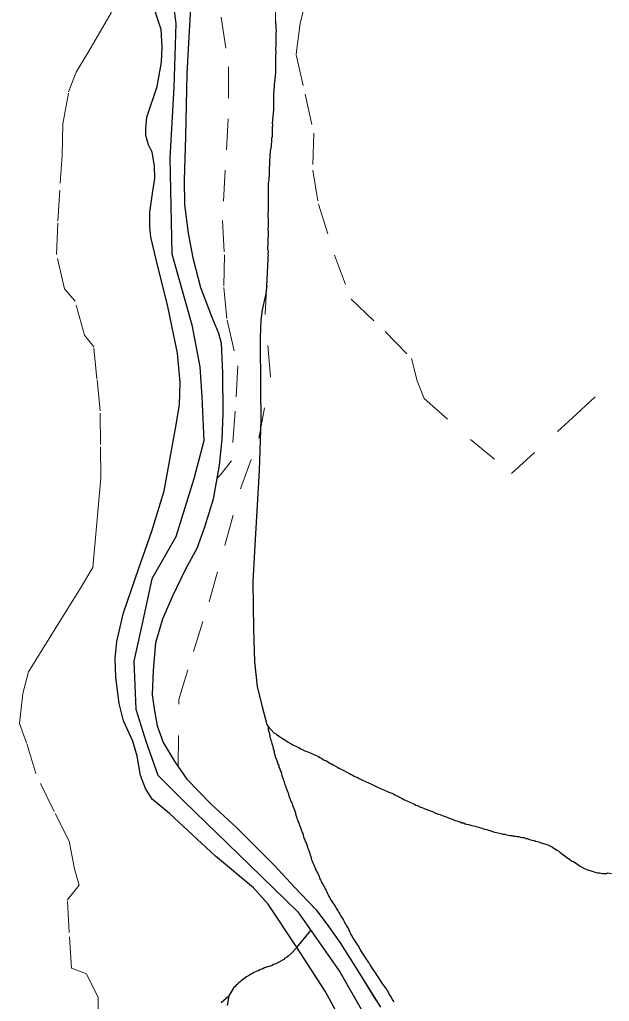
# Model space of a CAD drawing. Extents: x 785.9 to 812.4, y 7674.9 to 7703.1.
# Drawn here: x 793.63 to 795.521, y 7683.222 to 7686.368 of the extents above; entities that cross this region are included whole.
import ezdxf

# ---------------------------------------------------------------- set-up
doc = ezdxf.new("R2010")
doc.units = 0
doc.header["$LTSCALE"] = 0.04
doc.linetypes.add('SHORT_DASHED', pattern=[2.7, 1.5, -1.2])
for name, color, linetype, lineweight in [('2', 7, 'Continuous', 25), ('21', 7, 'SHORT_DASHED', 13), ('55', 7, 'Continuous', 25), ('7', 7, 'Continuous', 25)]:
    doc.layers.add(name, color=color, linetype=linetype, lineweight=lineweight)

msp = doc.modelspace()

# ---------------------------------------------------------------- linework, layer by layer
at = {"layer": '2'}
for points in [[(794.0124, 7684.6109), (794.0544, 7684.7294), (794.0932, 7684.8587), (794.1298, 7685.058), (794.1427, 7685.1335), (794.1449, 7685.2057), (794.1362, 7685.2994), (794.105, 7685.4492), (794.0684, 7685.6), (794.0511, 7685.6712), (794.0479, 7685.7046), (794.0479, 7685.7509), (794.0576, 7685.8188), (794.0641, 7685.8587), (794.063, 7685.8996), (794.0555, 7685.9438), (794.0436, 7685.9675), (794.035, 7685.9966), (794.035, 7686.0192), (794.0383, 7686.0558), (794.0706, 7686.1539), (794.0846, 7686.2315), (794.0867, 7686.28), (794.0835, 7686.3371), (794.0522, 7686.4351)], [(794.1781, 7686.4053), (794.1727, 7686.3127), (794.1662, 7686.1941), (794.1619, 7685.9937), (794.1576, 7685.8536), (794.1587, 7685.776), (794.1706, 7685.6844), (794.1857, 7685.6047)], [(794.1857, 7685.6047), (794.2105, 7685.5098), (794.246, 7685.415), (794.2676, 7685.3633), (794.2762, 7685.331), (794.2805, 7685.2351), (794.2815, 7685.1058), (794.2783, 7685.0239), (794.2697, 7684.9409), (794.2503, 7684.8321), (794.2233, 7684.7416), (794.1985, 7684.6737), (794.1619, 7684.6069), (794.1188, 7684.5185), (794.0887, 7684.4474), (794.0661, 7684.3709), (794.0585, 7684.2825), (794.0553, 7684.2049), (794.0618, 7684.1597), (794.0714, 7684.1058), (794.0908, 7684.0519), (794.1275, 7683.9894), (794.1663, 7683.9344), (794.2427, 7683.8558), (794.3279, 7683.7771), (794.4464, 7683.6586), (794.511, 7683.5885), (794.581, 7683.5153), (794.6219, 7683.4614), (794.6575, 7683.4097), (794.72, 7683.3116), (794.7867, 7683.2038)], [(794.6802, 7683.126), (794.6102, 7683.2553), (794.5176, 7683.3975), (794.4271, 7683.5333), (794.3797, 7683.5861), (794.2579, 7683.6874), (794.1103, 7683.8242), (794.0554, 7683.8706), (794.0338, 7683.904), (794.0177, 7683.946), (794.0069, 7684.0085), (793.9929, 7684.0559), (793.9628, 7684.1216), (793.9488, 7684.1766), (793.9391, 7684.2606), (793.9359, 7684.321), (793.9423, 7684.3759), (793.9628, 7684.4676), (794.0124, 7684.6109)]]:
    msp.add_lwpolyline(points, dxfattribs=at)
at = {"layer": '21'}
for points in [[(793.9735, 7687.5707), (793.941, 7687.4713), (793.9685, 7687.3177), (794.0479, 7687.1413), (794.0981, 7686.994), (794.1629, 7686.8409), (794.2292, 7686.6878), (794.2576, 7686.5347), (794.2758, 7686.3758), (794.2998, 7686.2169), (794.2991, 7686.0507), (794.2896, 7685.8859), (794.2801, 7685.7241), (794.2867, 7685.6147), (794.2845, 7685.5097), (794.2954, 7685.4047), (794.3296, 7685.2589), (794.3216, 7685.1131), (794.3092, 7684.9542), (794.2735, 7684.909), (794.262, 7684.898)], [(793.7487, 7685.616), (793.7531, 7685.7225), (793.7604, 7685.8437), (793.7667, 7685.9336), (793.7691, 7686.0343), (793.7872, 7686.1369), (793.8111, 7686.2004), (793.8487, 7686.262), (793.8892, 7686.3314), (793.9239, 7686.39), (793.9185, 7686.4379), (793.9043, 7686.5229), (793.8872, 7686.6402), (793.8711, 7686.7565), (793.9087, 7686.7936), (793.9445, 7686.8309)], [(794.45, 7686.3639), (794.4519, 7686.4463)], [(794.5532, 7686.4506), (794.5292, 7686.3573), (794.5168, 7686.2552), (794.5452, 7686.1298), (794.5736, 7686.0044), (794.57, 7685.8863), (794.5882, 7685.7769), (794.6399, 7685.6136), (794.6931, 7685.4722), (794.8016, 7685.3687), (794.8868, 7685.2827), (794.905, 7685.2113), (794.9276, 7685.1544), (795.0754, 7685.0232), (795.2072, 7684.9138), (795.4016, 7685.0917), (795.5392, 7685.2171)], [(794.4314, 7685.9188), (794.4322, 7685.9245), (794.4322, 7685.9358), (794.433, 7685.9415), (794.433, 7685.9471), (794.4346, 7685.952), (794.4354, 7685.9576), (794.4362, 7685.9633), (794.437, 7685.9698), (794.4378, 7685.9754), (794.4378, 7685.9876), (794.4395, 7685.9932), (794.4395, 7685.9989), (794.4403, 7686.0054), (794.4403, 7686.0232), (794.4411, 7686.0288), (794.4403, 7686.0377), (794.4411, 7686.0434), (794.4411, 7686.0491), (794.4419, 7686.0547), (794.4419, 7686.0604), (794.4427, 7686.0661), (794.4435, 7686.0717), (794.4443, 7686.0774), (794.4443, 7686.134), (794.4451, 7686.1397), (794.4451, 7686.1454), (794.4459, 7686.151), (794.4459, 7686.1567), (794.4467, 7686.1623), (794.4476, 7686.168), (794.4484, 7686.1737), (794.4484, 7686.1793), (794.4492, 7686.185), (794.4492, 7686.1907), (794.45, 7686.1963), (794.45, 7686.2368), (794.4508, 7686.2425), (794.4508, 7686.2546), (794.4516, 7686.2603), (794.4516, 7686.2659), (794.4508, 7686.2716), (794.4508, 7686.2772), (794.4516, 7686.2829), (794.4516, 7686.3217), (794.4524, 7686.3339), (794.4516, 7686.3395), (794.4516, 7686.3509), (794.45, 7686.3557), (794.45, 7686.3639)], [(794.45, 7686.3639), (794.45, 7686.3557), (794.4516, 7686.3509), (794.4516, 7686.3395), (794.4524, 7686.3339), (794.4516, 7686.3217), (794.4516, 7686.2829), (794.4508, 7686.2772), (794.4508, 7686.2716), (794.4516, 7686.2659), (794.4516, 7686.2603), (794.4508, 7686.2546), (794.4508, 7686.2425), (794.45, 7686.2368), (794.45, 7686.1963), (794.4492, 7686.1907), (794.4492, 7686.185), (794.4484, 7686.1793), (794.4484, 7686.1737), (794.4476, 7686.168), (794.4467, 7686.1623), (794.4459, 7686.1567), (794.4459, 7686.151), (794.4451, 7686.1454), (794.4451, 7686.1397), (794.4443, 7686.134), (794.4443, 7686.0774), (794.4435, 7686.0717), (794.4427, 7686.0661), (794.4419, 7686.0604), (794.4419, 7686.0547), (794.4411, 7686.0491), (794.4411, 7686.0434), (794.4403, 7686.0377), (794.4411, 7686.0288), (794.4403, 7686.0232), (794.4403, 7686.0054), (794.4395, 7685.9989), (794.4395, 7685.9932), (794.4378, 7685.9876), (794.4378, 7685.9754), (794.437, 7685.9698), (794.4362, 7685.9633), (794.4354, 7685.9576), (794.4346, 7685.952), (794.433, 7685.9471), (794.433, 7685.9415), (794.4322, 7685.9358), (794.4322, 7685.9245), (794.4314, 7685.9188)], [(794.4265, 7685.6105), (794.4257, 7685.6178), (794.4265, 7685.6235), (794.4257, 7685.6291), (794.4249, 7685.6348), (794.4249, 7685.6404), (794.4257, 7685.6461), (794.4257, 7685.6688), (794.4265, 7685.6744), (794.4265, 7685.6874), (794.4257, 7685.6971), (794.4265, 7685.7028), (794.4265, 7685.7311), (794.4257, 7685.7367), (794.4257, 7685.7481), (794.4265, 7685.7537), (794.4265, 7685.7651), (794.4273, 7685.7707), (794.4273, 7685.816), (794.4265, 7685.8217), (794.4265, 7685.8274), (794.4273, 7685.833), (794.4273, 7685.8444), (794.4281, 7685.85), (794.4289, 7685.8557), (794.4289, 7685.8613), (794.4298, 7685.867), (794.4298, 7685.884), (794.4306, 7685.8897), (794.4306, 7685.8953), (794.4314, 7685.901), (794.4314, 7685.9188)], [(794.4314, 7685.9188), (794.4314, 7685.901), (794.4306, 7685.8953), (794.4306, 7685.8897), (794.4298, 7685.884), (794.4298, 7685.867), (794.4289, 7685.8613), (794.4289, 7685.8557), (794.4281, 7685.85), (794.4273, 7685.8444), (794.4273, 7685.833), (794.4265, 7685.8274), (794.4265, 7685.8217), (794.4273, 7685.816), (794.4273, 7685.7707), (794.4265, 7685.7651), (794.4265, 7685.7537), (794.4257, 7685.7481), (794.4257, 7685.7367), (794.4265, 7685.7311), (794.4265, 7685.7028), (794.4257, 7685.6971), (794.4265, 7685.6874), (794.4265, 7685.6744), (794.4257, 7685.6688), (794.4257, 7685.6461), (794.4249, 7685.6404), (794.4249, 7685.6348), (794.4257, 7685.6291), (794.4265, 7685.6235), (794.4257, 7685.6178), (794.4265, 7685.6105)], [(793.881, 7683.1375), (793.8815, 7683.2352), (793.8449, 7683.3105), (793.7966, 7683.3291), (793.7893, 7683.4434), (793.783, 7683.547), (793.8206, 7683.5949), (793.8064, 7683.6467), (793.7893, 7683.7356), (793.741, 7683.8304), (793.6819, 7683.9526), (793.6521, 7684.0503), (793.6301, 7684.1129), (793.6399, 7684.2086), (793.6589, 7684.278), (793.7023, 7684.3493), (793.7438, 7684.4158), (793.7843, 7684.4813), (793.8248, 7684.5468), (793.8653, 7684.6123), (793.8736, 7684.7081), (793.8819, 7684.8039), (793.8902, 7684.8997), (793.8897, 7685.0072), (793.8882, 7685.1147), (793.878, 7685.2173), (793.8678, 7685.3199), (793.838, 7685.357), (793.8078, 7685.4665), (793.7741, 7685.5056), (793.7487, 7685.616)], [(794.1379, 7683.9747), (794.1403, 7684.1894), (794.1876, 7684.3439), (794.2378, 7684.5028), (794.288, 7684.6836), (794.3382, 7684.8644), (794.3972, 7685.0262), (794.4343, 7685.2245), (794.4176, 7685.4242), (794.4271, 7685.5992), (794.4265, 7685.6105)], [(794.4002, 7683.7048), (794.4464, 7683.6586), (794.511, 7683.5885), (794.581, 7683.5153), (794.6219, 7683.4614), (794.6575, 7683.4097), (794.72, 7683.3116), (794.775, 7683.2228)]]:
    msp.add_lwpolyline(points, dxfattribs=at)
at = {"layer": '55'}
msp.add_line((794.5194, 7683.3947), (794.5637, 7683.4497), dxfattribs=at)
msp.add_lwpolyline([(794.1052, 7686.5482), (794.1309, 7686.3557), (794.1245, 7686.1504), (794.1116, 7685.9258), (794.118, 7685.6179), (794.1822, 7685.3906), (794.2078, 7685.2559), (794.2142, 7685.1597), (794.2206, 7685.0185), (794.1886, 7684.8966), (794.1309, 7684.7105), (794.0539, 7684.5758), (794.0219, 7684.4282), (793.9962, 7684.3128), (794.0026, 7684.1588), (794.0347, 7684.0561), (794.0732, 7683.947), (794.1565, 7683.8636), (794.3681, 7683.6583), (794.522, 7683.5093), (794.6566, 7683.3169), (794.8105, 7683.0474)], dxfattribs=at)
at = {"layer": '7'}
msp.add_line((794.4226, 7685.5154), (794.4183, 7685.485), dxfattribs=at)
for points in [[(794.45, 7686.3639), (794.45, 7686.3557), (794.4516, 7686.3509), (794.4516, 7686.3395), (794.4524, 7686.3339), (794.4516, 7686.3217), (794.4516, 7686.2829), (794.4508, 7686.2772), (794.4508, 7686.2716), (794.4516, 7686.2659), (794.4516, 7686.2603), (794.4508, 7686.2546), (794.4508, 7686.2425), (794.45, 7686.2368), (794.45, 7686.1963), (794.4492, 7686.1907), (794.4492, 7686.185), (794.4484, 7686.1793), (794.4484, 7686.1737), (794.4476, 7686.168), (794.4467, 7686.1623), (794.4459, 7686.1567), (794.4459, 7686.151), (794.4451, 7686.1454), (794.4451, 7686.1397), (794.4443, 7686.134), (794.4443, 7686.0774), (794.4435, 7686.0717), (794.4427, 7686.0661), (794.4419, 7686.0604), (794.4419, 7686.0547), (794.4411, 7686.0491), (794.4411, 7686.0434), (794.4403, 7686.0377), (794.4411, 7686.0288), (794.4403, 7686.0232), (794.4403, 7686.0054), (794.4395, 7685.9989), (794.4395, 7685.9932), (794.4378, 7685.9876), (794.4378, 7685.9754), (794.437, 7685.9698), (794.4362, 7685.9633), (794.4354, 7685.9576), (794.4346, 7685.952), (794.433, 7685.9471), (794.433, 7685.9415), (794.4322, 7685.9358), (794.4322, 7685.9245), (794.4314, 7685.9188)], [(794.4314, 7685.9188), (794.4314, 7685.901), (794.4306, 7685.8953), (794.4306, 7685.8897), (794.4298, 7685.884), (794.4298, 7685.867), (794.4289, 7685.8613), (794.4289, 7685.8557), (794.4281, 7685.85), (794.4273, 7685.8444), (794.4273, 7685.833), (794.4265, 7685.8274), (794.4265, 7685.8217), (794.4273, 7685.816), (794.4273, 7685.7707), (794.4265, 7685.7651), (794.4265, 7685.7537), (794.4257, 7685.7481), (794.4257, 7685.7367), (794.4265, 7685.7311), (794.4265, 7685.7028), (794.4257, 7685.6971), (794.4265, 7685.6874), (794.4265, 7685.6744), (794.4257, 7685.6688), (794.4257, 7685.6461), (794.4249, 7685.6404), (794.4249, 7685.6348), (794.4257, 7685.6291), (794.4265, 7685.6235), (794.4257, 7685.6178), (794.4265, 7685.6105)], [(794.4226, 7685.5154), (794.4271, 7685.5992), (794.4265, 7685.6105)], [(794.4183, 7685.485), (794.4076, 7685.4387), (794.404, 7685.4054), (794.4017, 7685.3502)], [(794.4017, 7685.3502), (794.4023, 7685.183), (794.4035, 7685.0869), (794.3981, 7684.9238), (794.3833, 7684.6647), (794.3773, 7684.5663), (794.3803, 7684.4156), (794.3827, 7684.3101), (794.3916, 7684.2318), (794.4064, 7684.1701), (794.423, 7684.1095), (794.4265, 7684.1031)], [(794.4265, 7684.1031), (794.4265, 7684.1031), (794.4451, 7684.0828), (794.45, 7684.0804), (794.454, 7684.0772), (794.4589, 7684.0739), (794.4637, 7684.0707), (794.4734, 7684.0642), (794.4783, 7684.061), (794.4832, 7684.0586), (794.4912, 7684.0529), (794.501, 7684.0481), (794.5058, 7684.0448), (794.5204, 7684.0375), (794.5252, 7684.0359), (794.5301, 7684.0327), (794.5398, 7684.0278), (794.5447, 7684.0254), (794.5544, 7684.0222), (794.5592, 7684.0197), (794.5641, 7684.0181), (794.5689, 7684.0157), (794.5738, 7684.0133), (794.5786, 7684.0116), (794.5883, 7684.0068), (794.5924, 7684.0036), (794.5972, 7684.0019), (794.6021, 7683.9987), (794.607, 7683.9955), (794.6118, 7683.9938), (794.6167, 7683.9906), (794.6215, 7683.9882), (794.6256, 7683.9849), (794.6304, 7683.9833), (794.6353, 7683.9801), (794.645, 7683.9752), (794.6498, 7683.9728), (794.6539, 7683.9696), (794.6587, 7683.9671), (794.6879, 7683.9526), (794.6927, 7683.9493), (794.6976, 7683.9469), (794.7024, 7683.9445), (794.7073, 7683.9421), (794.7121, 7683.9404), (794.717, 7683.9372), (794.7316, 7683.9299), (794.7364, 7683.9275), (794.7413, 7683.9259), (794.7461, 7683.9234), (794.751, 7683.9218), (794.7558, 7683.9194), (794.7607, 7683.917)], [(794.4265, 7684.1031), (794.4273, 7684.0936), (794.4318, 7684.075), (794.4326, 7684.0693), (794.4342, 7684.0644), (794.435, 7684.0588), (794.4375, 7684.0539), (794.4383, 7684.0483), (794.4407, 7684.0434), (794.4415, 7684.0377), (794.4431, 7684.0329), (794.4464, 7684.0232), (794.4464, 7684.0175), (794.4488, 7684.0127), (794.4496, 7684.007), (794.452, 7684.0021), (794.4544, 7683.994), (794.4585, 7683.9827), (794.4609, 7683.9779), (794.4617, 7683.9722), (794.4642, 7683.9673), (794.4658, 7683.9617), (794.4682, 7683.9568), (794.4698, 7683.9512), (794.4706, 7683.9455), (794.4731, 7683.9406), (794.4747, 7683.9358), (794.4763, 7683.9301), (794.4787, 7683.9253), (794.4795, 7683.9196), (794.482, 7683.9147), (794.4836, 7683.9099), (794.4852, 7683.905), (794.4868, 7683.9002), (794.4892, 7683.8953), (794.4909, 7683.8905), (794.4917, 7683.8848), (794.4933, 7683.88), (794.4949, 7683.8751), (794.4973, 7683.8702), (794.4989, 7683.8654), (794.5014, 7683.8605), (794.5038, 7683.8557), (794.5054, 7683.8508), (794.507, 7683.8452), (794.5095, 7683.8403), (794.5111, 7683.8346), (794.5135, 7683.8298), (794.5143, 7683.8241), (794.5159, 7683.8185), (794.5176, 7683.8136), (794.5192, 7683.8087), (794.5208, 7683.8039), (794.5224, 7683.799), (794.5248, 7683.7942), (794.5265, 7683.7893), (794.5281, 7683.7845), (794.5305, 7683.7796), (794.5337, 7683.7699), (794.5354, 7683.7651), (794.5378, 7683.7602), (794.5394, 7683.7553), (794.5402, 7683.7497), (794.5418, 7683.7448), (794.5443, 7683.74), (794.5459, 7683.7351), (794.5483, 7683.7303), (794.5515, 7683.7206), (794.5532, 7683.7157), (794.5548, 7683.7108), (794.5572, 7683.706), (794.5604, 7683.6963), (794.5621, 7683.6914), (794.5637, 7683.6866), (794.5645, 7683.6809), (794.5661, 7683.676), (794.5677, 7683.6712), (794.5702, 7683.6663), (794.5718, 7683.6615), (794.5742, 7683.6566), (794.5766, 7683.6518), (794.5782, 7683.6469)], [(794.7607, 7683.917), (794.7801, 7683.9073), (794.785, 7683.9056), (794.7898, 7683.9032), (794.7947, 7683.9008), (794.7995, 7683.8992), (794.8044, 7683.8967), (794.8092, 7683.8951), (794.8141, 7683.8927), (794.8238, 7683.8895), (794.8287, 7683.887), (794.8327, 7683.8838), (794.8376, 7683.8822), (794.857, 7683.8725), (794.8618, 7683.8692), (794.8667, 7683.8668), (794.8715, 7683.8652), (794.8813, 7683.8603), (794.8861, 7683.8587), (794.8958, 7683.8539), (794.9007, 7683.8514), (794.9055, 7683.8498), (794.9152, 7683.845), (794.9201, 7683.8433), (794.9249, 7683.8417), (794.9298, 7683.8393), (794.9444, 7683.8344), (794.9492, 7683.832), (794.9541, 7683.8304), (794.9638, 7683.8255), (794.9735, 7683.8223), (794.9784, 7683.8207), (794.9832, 7683.8191), (794.9881, 7683.8166), (794.9978, 7683.8134), (795.0026, 7683.8118), (795.0075, 7683.8094), (795.0172, 7683.8061), (795.022, 7683.8037), (795.0269, 7683.8021), (795.0318, 7683.8005), (795.0374, 7683.7988), (795.0431, 7683.7972), (795.0479, 7683.7948), (795.0536, 7683.794), (795.0585, 7683.7916), (795.0641, 7683.7907), (795.0698, 7683.7891), (795.0795, 7683.7859), (795.0852, 7683.7843), (795.0908, 7683.7835), (795.0965, 7683.7818), (795.1022, 7683.7802), (795.1078, 7683.7786), (795.1127, 7683.777), (795.1175, 7683.7754), (795.1224, 7683.7738), (795.128, 7683.7729), (795.1337, 7683.7713), (795.1386, 7683.7697), (795.1434, 7683.7681), (795.1531, 7683.7649), (795.1588, 7683.764), (795.1685, 7683.7608), (795.1742, 7683.76), (795.1798, 7683.7584), (795.1855, 7683.7576), (795.1912, 7683.756), (795.1968, 7683.7551), (795.2033, 7683.7543), (795.209, 7683.7535), (795.2138, 7683.7519), (795.2195, 7683.7519), (795.2243, 7683.7503), (795.23, 7683.7503), (795.2357, 7683.7487), (795.2413, 7683.7479), (795.247, 7683.7471), (795.2527, 7683.7446), (795.2583, 7683.7438), (795.2632, 7683.7422), (795.268, 7683.7398), (795.2737, 7683.739), (795.2794, 7683.7373), (795.2842, 7683.7357), (795.2891, 7683.7341), (795.2947, 7683.7333), (795.2996, 7683.7317), (795.3093, 7683.7284), (795.3141, 7683.7268), (795.3239, 7683.7236), (795.3384, 7683.7163), (795.3433, 7683.7131), (795.3481, 7683.7098), (795.353, 7683.7066), (795.3578, 7683.7042), (795.3619, 7683.7009), (795.3667, 7683.6977), (795.3708, 7683.6945), (795.3748, 7683.6912), (795.3797, 7683.688)], [(795.3797, 7683.688), (795.3837, 7683.6848), (795.3878, 7683.6815), (795.3926, 7683.6783), (795.4007, 7683.6718), (795.4056, 7683.6702), (795.4104, 7683.6669), (795.4153, 7683.6637), (795.4201, 7683.6613), (795.4242, 7683.658), (795.429, 7683.6548), (795.4436, 7683.6475), (795.4485, 7683.6451), (795.4582, 7683.6419), (795.463, 7683.6402), (795.4727, 7683.637), (795.4776, 7683.6354), (795.4833, 7683.6346), (795.4889, 7683.6338), (795.4946, 7683.633), (795.5003, 7683.6322), (795.5116, 7683.6322), (795.5164, 7683.6338), (795.5278, 7683.6322)], [(794.5782, 7683.6469), (794.5807, 7683.6421), (794.5831, 7683.6372), (794.5863, 7683.6324), (794.5888, 7683.6275), (794.5904, 7683.6226), (794.592, 7683.617), (794.5944, 7683.6121), (794.5969, 7683.6073), (794.5993, 7683.6024), (794.6025, 7683.5976), (794.6049, 7683.5927), (794.6074, 7683.5879), (794.6098, 7683.583), (794.613, 7683.5781), (794.6155, 7683.5733), (794.6171, 7683.5684), (794.6195, 7683.5636), (794.6211, 7683.5587), (794.6244, 7683.5539), (794.6268, 7683.549), (794.63, 7683.5442), (794.6333, 7683.5393), (794.6365, 7683.5353), (794.6397, 7683.5304), (794.643, 7683.5255), (794.6454, 7683.5207), (794.6486, 7683.5158), (794.6519, 7683.5118), (794.6535, 7683.5069), (794.6567, 7683.5021), (794.6592, 7683.4972), (794.6624, 7683.4924), (794.6648, 7683.4875), (794.6681, 7683.4827), (794.6705, 7683.4778), (794.6729, 7683.473), (794.6762, 7683.4689), (794.6786, 7683.4641), (794.681, 7683.4592), (794.6842, 7683.4543), (794.6859, 7683.4495), (794.6883, 7683.4446), (794.6907, 7683.4398), (794.6931, 7683.4349), (794.6964, 7683.4301), (794.6988, 7683.4252), (794.702, 7683.4204), (794.7053, 7683.4155), (794.7077, 7683.4107), (794.7109, 7683.4058), (794.7142, 7683.4009), (794.7174, 7683.3969), (794.7198, 7683.392), (794.7223, 7683.3872), (794.7255, 7683.3823), (794.732, 7683.3726), (794.7352, 7683.367), (794.7385, 7683.3629), (794.7409, 7683.3581), (794.7441, 7683.3532), (794.7474, 7683.3483), (794.7506, 7683.3443), (794.753, 7683.3394), (794.7563, 7683.3346), (794.7627, 7683.3249), (794.766, 7683.32), (794.7724, 7683.3103), (794.7757, 7683.3055), (794.7789, 7683.3006), (794.7821, 7683.2958), (794.7854, 7683.2909), (794.7886, 7683.286), (794.7911, 7683.2812), (794.7943, 7683.2763), (794.7975, 7683.2723), (794.8008, 7683.2674), (794.804, 7683.2634), (794.8072, 7683.2593), (794.8097, 7683.2545), (794.8129, 7683.2496), (794.8153, 7683.2448), (794.8186, 7683.2399), (794.8218, 7683.2351), (794.8267, 7683.2254), (794.8299, 7683.2205)], [(794.5194, 7683.3947), (794.5018, 7683.3773), (794.4896, 7683.3659), (794.4856, 7683.3627), (794.4807, 7683.3603), (794.4767, 7683.357), (794.4637, 7683.349), (794.4492, 7683.3417), (794.4443, 7683.3401), (794.4395, 7683.3376), (794.4298, 7683.3344), (794.4249, 7683.3328), (794.4152, 7683.3295), (794.4103, 7683.3271), (794.4055, 7683.3255), (794.4006, 7683.3231), (794.3958, 7683.3206), (794.3909, 7683.319), (794.3861, 7683.3166), (794.3812, 7683.315), (794.3764, 7683.3117), (794.3715, 7683.3093), (794.3674, 7683.3061), (794.3577, 7683.3012), (794.3529, 7683.298), (794.3488, 7683.2947), (794.3448, 7683.2915), (794.3407, 7683.2883), (794.3367, 7683.285), (794.3327, 7683.2818), (794.3286, 7683.2778), (794.3246, 7683.2745), (794.3213, 7683.2705), (794.3173, 7683.2672), (794.314, 7683.2624), (794.3132, 7683.2616), (794.3011, 7683.2397), (794.3011, 7683.2397), (794.2954, 7683.209)], [(794.276, 7683.2187), (794.3011, 7683.2397), (794.3011, 7683.2396)]]:
    msp.add_lwpolyline(points, dxfattribs=at)

doc.saveas('drawing.dxf')
